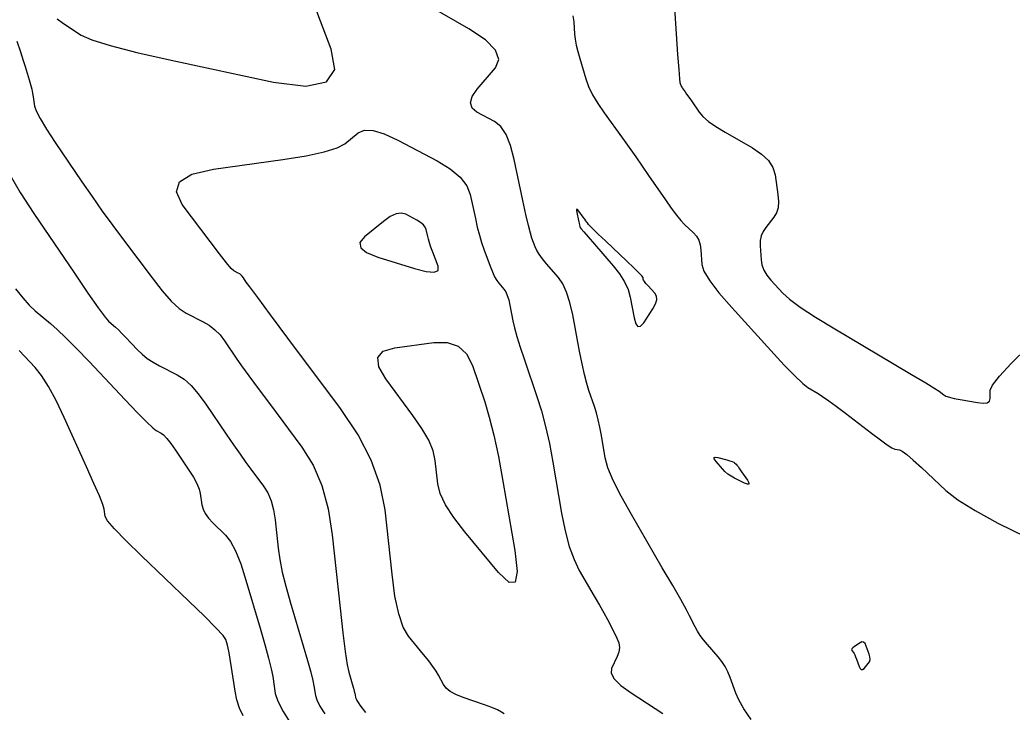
# Model space of a CAD drawing. Extents: x 2082232 to 2083549, y 592624 to 593832.
# Drawn here: x 2082618.4 to 2082677.8, y 593297.2 to 593338.6 of the extents above; entities that cross this region are included whole.
import ezdxf

# ---------------------------------------------------------------- set-up
doc = ezdxf.new("R2010")
doc.units = 0
doc.layers.add('DT_X_Contour_Major', color=7, linetype='Continuous')
doc.layers.add('DT_X_Contour_Minor', color=7, linetype='Continuous')

msp = doc.modelspace()

# ---------------------------------------------------------------- linework, layer by layer
at = {"layer": 'DT_X_Contour_Major'}
msp.add_lwpolyline([(2082618.138, 593322.537), (2082618.562, 593321.996), (2082618.953, 593321.559), (2082619.312, 593321.224), (2082620.227, 593320.468), (2082620.629, 593320.113), (2082621.147, 593319.614), (2082621.781, 593318.972), (2082622.533, 593318.186), (2082624.692, 593315.898), (2082625.415, 593315.14), (2082625.965, 593314.581), (2082626.341, 593314.223), (2082626.545, 593314.064), (2082626.857, 593313.905), (2082626.997, 593313.797), (2082627.184, 593313.592), (2082627.419, 593313.289), (2082627.701, 593312.889), (2082628.515, 593311.692), (2082628.786, 593311.268), (2082628.99, 593310.892), (2082629.126, 593310.565), (2082629.194, 593310.287), (2082629.287, 593309.61), (2082629.354, 593309.353), (2082629.484, 593309.09), (2082629.678, 593308.822), (2082629.936, 593308.548), (2082630.71, 593307.809), (2082631.003, 593307.432), (2082631.304, 593306.856), (2082631.612, 593306.081), (2082631.927, 593305.107), (2082632.777, 593302.244), (2082633.063, 593301.257), (2082633.284, 593300.445), (2082633.439, 593299.807), (2082633.528, 593299.343), (2082633.68, 593298.337), (2082633.826, 593297.876), (2082634.15, 593297.245), (2082634.65, 593296.445)], dxfattribs=at)
at = {"layer": 'DT_X_Contour_Minor'}
for points in [[(2082657.433, 593341.557), (2082657.686, 593337.8), (2082657.77, 593336.562), (2082657.834, 593335.664), (2082657.879, 593335.107), (2082657.903, 593334.891), (2082657.939, 593334.769), (2082657.957, 593334.721), (2082657.981, 593334.671), (2082658.012, 593334.618), (2082658.051, 593334.561), (2082658.162, 593334.407), (2082658.22, 593334.325), (2082658.311, 593334.195), (2082658.435, 593334.016), (2082658.591, 593333.789), (2082659.051, 593333.118), (2082659.278, 593332.854), (2082659.616, 593332.565), (2082660.063, 593332.251), (2082660.621, 593331.911), (2082662.255, 593330.972), (2082662.799, 593330.607), (2082663.206, 593330.219), (2082663.476, 593329.808), (2082663.609, 593329.372), (2082663.779, 593328.179), (2082663.812, 593327.759), (2082663.783, 593327.393), (2082663.691, 593327.082), (2082663.537, 593326.825), (2082663.044, 593326.213), (2082662.884, 593325.973), (2082662.777, 593325.712), (2082662.72, 593325.429), (2082662.715, 593325.124), (2082662.77, 593324.283), (2082662.821, 593323.971), (2082662.935, 593323.663), (2082663.111, 593323.36), (2082663.348, 593323.062), (2082664.065, 593322.274), (2082664.462, 593321.919), (2082665.114, 593321.447), (2082666.023, 593320.857), (2082667.187, 593320.149), (2082670.634, 593318.104), (2082671.778, 593317.424), (2082672.624, 593316.915), (2082673.173, 593316.578), (2082673.425, 593316.413), (2082673.698, 593316.202), (2082673.837, 593316.125), (2082674.046, 593316.051), (2082674.328, 593315.979), (2082674.68, 593315.911), (2082675.715, 593315.733), (2082676.055, 593315.698), (2082676.297, 593315.728), (2082676.441, 593315.821), (2082676.488, 593315.978), (2082676.484, 593316.483), (2082676.623, 593316.786), (2082677.043, 593317.316), (2082677.744, 593318.072), (2082678.727, 593319.055)], [(2082620.629, 593338.705), (2082620.997, 593338.415), (2082622.055, 593337.726), (2082622.689, 593337.439), (2082623.799, 593337.093), (2082625.384, 593336.689), (2082627.445, 593336.227), (2082633.574, 593334.918), (2082635.514, 593334.673), (2082636.738, 593334.919), (2082637.245, 593335.658), (2082637.036, 593336.888), (2082635.523, 593340.826)], [(2082662.166, 593296.766), (2082661.736, 593297.416), (2082661.429, 593297.946), (2082661.246, 593298.355), (2082660.92, 593299.285), (2082660.783, 593299.624), (2082660.616, 593299.946), (2082660.419, 593300.248), (2082660.193, 593300.533), (2082659.551, 593301.267), (2082659.324, 593301.539), (2082659.127, 593301.804), (2082658.959, 593302.063), (2082658.82, 593302.315), (2082658.489, 593302.977), (2082658.293, 593303.344), (2082657.955, 593303.946), (2082657.474, 593304.783), (2082656.851, 593305.857), (2082654.999, 593309.033), (2082654.381, 593310.138), (2082653.914, 593311.072), (2082653.599, 593311.834), (2082653.436, 593312.424), (2082653.205, 593313.77), (2082653.113, 593314.256), (2082653.013, 593314.707), (2082652.904, 593315.122), (2082652.785, 593315.502), (2082652.457, 593316.465), (2082652.33, 593316.883), (2082652.194, 593317.414), (2082652.051, 593318.057), (2082651.9, 593318.813), (2082651.486, 593320.98), (2082651.317, 593321.729), (2082651.119, 593322.353), (2082650.893, 593322.851), (2082650.639, 593323.222), (2082649.922, 593324.046), (2082649.678, 593324.34), (2082649.482, 593324.607), (2082649.336, 593324.846), (2082649.238, 593325.057), (2082649.043, 593325.581), (2082648.955, 593325.869), (2082648.837, 593326.338), (2082648.688, 593326.989), (2082648.509, 593327.821), (2082647.992, 593330.283), (2082647.773, 593331.117), (2082647.503, 593331.773), (2082647.183, 593332.251), (2082646.812, 593332.55), (2082645.756, 593333.11), (2082645.46, 593333.353), (2082645.364, 593333.664), (2082645.469, 593334.041), (2082645.775, 593334.486), (2082646.856, 593335.761), (2082647.061, 593336.266), (2082646.865, 593336.825), (2082646.269, 593337.438), (2082645.272, 593338.104), (2082642.079, 593339.953)], [(2082651.498, 593338.884), (2082651.549, 593338.524), (2082651.599, 593337.777), (2082651.632, 593337.475), (2082651.695, 593337.131), (2082651.787, 593336.745), (2082651.909, 593336.316), (2082652.271, 593335.115), (2082652.442, 593334.65), (2082652.681, 593334.156), (2082652.988, 593333.632), (2082653.365, 593333.078), (2082654.461, 593331.562), (2082654.867, 593330.996), (2082655.265, 593330.435), (2082655.654, 593329.878), (2082656.035, 593329.327), (2082657.039, 593327.864), (2082657.393, 593327.36), (2082657.703, 593326.947), (2082657.969, 593326.624), (2082658.19, 593326.392), (2082658.721, 593325.893), (2082658.898, 593325.688), (2082659.03, 593325.449), (2082659.118, 593325.175), (2082659.161, 593324.867), (2082659.218, 593323.999), (2082659.346, 593323.594), (2082659.689, 593323.028), (2082660.245, 593322.303), (2082661.015, 593321.418), (2082663.355, 593318.844), (2082664.152, 593317.983), (2082664.786, 593317.329), (2082665.258, 593316.882), (2082665.569, 593316.642), (2082666.18, 593316.28), (2082666.453, 593316.104), (2082666.817, 593315.85), (2082667.27, 593315.516), (2082667.813, 593315.104), (2082669.38, 593313.899), (2082669.907, 593313.501), (2082670.314, 593313.211), (2082670.601, 593313.03), (2082670.768, 593312.958), (2082671.052, 593312.909), (2082671.214, 593312.829), (2082671.487, 593312.626), (2082671.871, 593312.299), (2082672.365, 593311.849), (2082673.832, 593310.483), (2082674.543, 593309.925), (2082675.577, 593309.274), (2082676.934, 593308.531), (2082678.613, 593307.695)], [(2082618.215, 593337.365), (2082618.425, 593336.715), (2082618.588, 593336.207), (2082618.703, 593335.839), (2082618.949, 593335.048), (2082619.033, 593334.762), (2082619.101, 593334.498), (2082619.153, 593334.256), (2082619.188, 593334.037), (2082619.261, 593333.482), (2082619.36, 593333.189), (2082619.601, 593332.728), (2082619.985, 593332.099), (2082620.513, 593331.301), (2082622.109, 593328.948), (2082622.712, 593328.069), (2082623.327, 593327.197), (2082623.953, 593326.331), (2082624.589, 593325.473), (2082626.301, 593323.191), (2082626.91, 593322.419), (2082627.455, 593321.812), (2082627.934, 593321.37), (2082628.348, 593321.094), (2082629.365, 593320.577), (2082629.732, 593320.36), (2082630.068, 593320.095), (2082630.374, 593319.783), (2082630.651, 593319.423), (2082631.347, 593318.399), (2082631.666, 593317.941), (2082632.103, 593317.333), (2082632.658, 593316.577), (2082633.33, 593315.672), (2082635.278, 593313.061), (2082635.94, 593311.998), (2082636.463, 593310.77), (2082636.847, 593309.376), (2082637.094, 593307.815), (2082637.566, 593303.434), (2082637.731, 593301.962), (2082637.871, 593300.835), (2082637.988, 593300.052), (2082638.079, 593299.612), (2082638.291, 593298.899), (2082638.361, 593298.657), (2082638.414, 593298.468), (2082638.45, 593298.33), (2082638.468, 593298.245), (2082638.492, 593298.086), (2082638.515, 593298.013), (2082638.566, 593297.913), (2082638.645, 593297.787), (2082638.752, 593297.634), (2082639.075, 593297.191)], [(2082647.393, 593297.113), (2082647.234, 593297.219), (2082646.984, 593297.343), (2082646.641, 593297.485), (2082646.208, 593297.645), (2082644.929, 593298.097), (2082644.495, 593298.272), (2082644.154, 593298.457), (2082643.906, 593298.654), (2082643.75, 593298.862), (2082643.457, 593299.43), (2082643.318, 593299.668), (2082643.123, 593299.954), (2082642.87, 593300.288), (2082642.561, 593300.67), (2082641.659, 593301.755), (2082641.343, 593302.292), (2082641.073, 593303.089), (2082640.849, 593304.146), (2082640.67, 593305.464), (2082640.254, 593309.323), (2082639.97, 593310.787), (2082639.43, 593312.285), (2082638.634, 593313.816), (2082637.582, 593315.381), (2082634.436, 593319.599), (2082633.395, 593320.995), (2082632.634, 593322.019), (2082632.151, 593322.671), (2082631.947, 593322.951), (2082631.776, 593323.203), (2082631.708, 593323.292), (2082631.633, 593323.369), (2082631.55, 593323.434), (2082631.46, 593323.487), (2082631.209, 593323.614), (2082631.049, 593323.76), (2082630.757, 593324.101), (2082630.332, 593324.639), (2082629.774, 593325.372), (2082628.111, 593327.588), (2082627.76, 593328.342), (2082627.954, 593328.945), (2082628.692, 593329.395), (2082629.976, 593329.693), (2082634.124, 593330.284), (2082635.523, 593330.509), (2082636.609, 593330.74), (2082637.381, 593330.978), (2082637.841, 593331.222), (2082638.648, 593331.881), (2082639.023, 593332.039), (2082639.543, 593332.018), (2082640.207, 593331.818), (2082641.017, 593331.44), (2082643.369, 593330.194), (2082644.154, 593329.718), (2082644.748, 593329.224), (2082645.149, 593328.713), (2082645.358, 593328.184), (2082645.659, 593326.751), (2082645.776, 593326.233), (2082645.899, 593325.754), (2082646.03, 593325.315), (2082646.168, 593324.914), (2082646.545, 593323.899), (2082646.684, 593323.55), (2082646.815, 593323.262), (2082646.941, 593323.036), (2082647.059, 593322.873), (2082647.367, 593322.519), (2082647.476, 593322.359), (2082647.574, 593322.145), (2082647.658, 593321.877), (2082647.731, 593321.556), (2082647.909, 593320.625), (2082648.002, 593320.217), (2082648.148, 593319.692), (2082648.348, 593319.049), (2082648.6, 593318.289), (2082649.344, 593316.104), (2082649.613, 593315.245), (2082649.861, 593314.304), (2082650.089, 593313.282), (2082650.296, 593312.179), (2082650.821, 593309.129), (2082651.035, 593308.056), (2082651.284, 593307.126), (2082651.567, 593306.338), (2082651.885, 593305.692), (2082652.779, 593304.158), (2082653.091, 593303.618), (2082653.355, 593303.15), (2082653.572, 593302.752), (2082653.741, 593302.425), (2082654.13, 593301.648), (2082654.241, 593301.36), (2082654.283, 593301.079), (2082654.256, 593300.805), (2082654.16, 593300.538), (2082653.812, 593299.834), (2082653.787, 593299.545), (2082653.974, 593299.206), (2082654.372, 593298.817), (2082654.981, 593298.379), (2082656.887, 593297.142)], [(2082617.819, 593329.348), (2082618.416, 593328.301), (2082619.223, 593327.055), (2082621.655, 593323.471), (2082622.467, 593322.283), (2082623.078, 593321.409), (2082623.489, 593320.848), (2082623.699, 593320.6), (2082623.993, 593320.358), (2082624.122, 593320.244), (2082624.288, 593320.084), (2082624.492, 593319.877), (2082624.733, 593319.625), (2082625.426, 593318.891), (2082625.703, 593318.624), (2082626.016, 593318.376), (2082626.363, 593318.146), (2082626.745, 593317.934), (2082627.81, 593317.394), (2082628.217, 593317.132), (2082628.639, 593316.753), (2082629.074, 593316.257), (2082629.525, 593315.642), (2082630.746, 593313.847), (2082631.181, 593313.21), (2082631.573, 593312.648), (2082631.921, 593312.16), (2082632.224, 593311.746), (2082632.974, 593310.74), (2082633.229, 593310.331), (2082633.43, 593309.858), (2082633.578, 593309.321), (2082633.673, 593308.72), (2082633.855, 593307.033), (2082633.951, 593306.357), (2082634.103, 593305.594), (2082634.311, 593304.743), (2082634.574, 593303.806), (2082635.35, 593301.191), (2082635.609, 593300.306), (2082635.803, 593299.611), (2082635.933, 593299.107), (2082635.998, 593298.794), (2082636.086, 593298.212), (2082636.17, 593297.944), (2082636.358, 593297.579), (2082636.648, 593297.116)], [(2082643.11, 593324.74), (2082643.002, 593325.038), (2082642.916, 593325.294), (2082642.852, 593325.508), (2082642.809, 593325.681), (2082642.724, 593326.085), (2082642.665, 593326.234), (2082642.552, 593326.378), (2082642.385, 593326.517), (2082642.163, 593326.652), (2082641.5, 593327.003), (2082641.229, 593327.075), (2082640.915, 593327.028), (2082640.556, 593326.861), (2082640.154, 593326.574), (2082639.022, 593325.65), (2082638.753, 593325.315), (2082638.797, 593325.003), (2082639.152, 593324.713), (2082639.82, 593324.446), (2082642.016, 593323.763), (2082642.722, 593323.579), (2082643.192, 593323.539), (2082643.427, 593323.642), (2082643.426, 593323.889), (2082643.11, 593324.74)], [(2082655.163, 593320.815), (2082655.265, 593320.453), (2082655.396, 593320.282), (2082655.555, 593320.304), (2082655.744, 593320.518), (2082656.285, 593321.344), (2082656.445, 593321.636), (2082656.516, 593321.89), (2082656.5, 593322.108), (2082656.397, 593322.288), (2082656.004, 593322.72), (2082655.875, 593322.866), (2082655.782, 593322.982), (2082655.725, 593323.067), (2082655.705, 593323.121), (2082655.698, 593323.223), (2082655.636, 593323.314), (2082655.453, 593323.508), (2082655.151, 593323.806), (2082654.729, 593324.207), (2082653.443, 593325.417), (2082653.019, 593325.818), (2082652.708, 593326.114), (2082652.512, 593326.306), (2082652.431, 593326.394), (2082652.367, 593326.488), (2082652.333, 593326.536), (2082652.281, 593326.609), (2082652.21, 593326.708), (2082652.12, 593326.833), (2082651.856, 593327.199), (2082651.774, 593327.296), (2082651.726, 593327.314), (2082651.712, 593327.253), (2082651.733, 593327.113), (2082651.834, 593326.633), (2082651.867, 593326.474), (2082651.893, 593326.357), (2082651.91, 593326.281), (2082651.919, 593326.248), (2082651.931, 593326.214), (2082651.988, 593326.142), (2082652.149, 593325.953), (2082652.415, 593325.645), (2082652.785, 593325.219), (2082653.91, 593323.926), (2082654.29, 593323.444), (2082654.587, 593322.969), (2082654.8, 593322.5), (2082654.929, 593322.038), (2082655.163, 593320.815)], [(2082643.258, 593312.279), (2082643.132, 593312.843), (2082642.868, 593313.479), (2082642.465, 593314.188), (2082641.924, 593314.969), (2082640.298, 593317.15), (2082639.874, 593317.88), (2082639.821, 593318.436), (2082640.141, 593318.816), (2082640.832, 593319.022), (2082643.172, 593319.339), (2082643.974, 593319.341), (2082644.626, 593319.11), (2082645.129, 593318.646), (2082645.481, 593317.949), (2082646.219, 593315.78), (2082646.495, 593314.873), (2082646.769, 593313.78), (2082647.041, 593312.501), (2082647.31, 593311.035), (2082648.026, 593306.876), (2082648.166, 593305.626), (2082648.05, 593304.992), (2082647.679, 593304.975), (2082647.051, 593305.576), (2082645.035, 593308), (2082644.367, 593308.861), (2082643.873, 593309.627), (2082643.554, 593310.298), (2082643.41, 593310.873), (2082643.258, 593312.279)], [(2082631.766, 593296.993), (2082631.547, 593297.452), (2082631.383, 593297.942), (2082631.275, 593298.463), (2082631.059, 593299.892), (2082630.983, 593300.376), (2082630.918, 593300.759), (2082630.864, 593301.04), (2082630.821, 593301.219), (2082630.719, 593301.561), (2082630.553, 593301.8), (2082630.129, 593302.262), (2082629.449, 593302.947), (2082628.512, 593303.854), (2082625.669, 593306.57), (2082624.734, 593307.481), (2082624.059, 593308.178), (2082623.646, 593308.66), (2082623.494, 593308.927), (2082623.435, 593309.354), (2082623.353, 593309.632), (2082623.151, 593310.148), (2082622.828, 593310.901), (2082622.384, 593311.89), (2082621.041, 593314.846), (2082620.555, 593315.864), (2082620.104, 593316.701), (2082619.689, 593317.357), (2082619.308, 593317.832), (2082618.34, 593318.858)], [(2082660.068, 593312.22), (2082659.967, 593312.361), (2082659.952, 593312.445), (2082660.023, 593312.474), (2082660.18, 593312.447), (2082660.712, 593312.301), (2082660.891, 593312.249), (2082661.029, 593312.204), (2082661.125, 593312.164), (2082661.18, 593312.131), (2082661.272, 593312.051), (2082661.319, 593312), (2082661.389, 593311.909), (2082661.484, 593311.776), (2082661.603, 593311.602), (2082661.951, 593311.085), (2082662.038, 593310.929), (2082662.037, 593310.849), (2082661.948, 593310.845), (2082661.771, 593310.918), (2082661.181, 593311.213), (2082660.969, 593311.331), (2082660.777, 593311.463), (2082660.604, 593311.61), (2082660.451, 593311.771), (2082660.068, 593312.22)], [(2082669.061, 593301.169), (2082668.988, 593301.317), (2082668.902, 593301.398), (2082668.802, 593301.414), (2082668.689, 593301.364), (2082668.369, 593301.143), (2082668.268, 593301.065), (2082668.207, 593300.998), (2082668.184, 593300.941), (2082668.2, 593300.895), (2082668.295, 593300.787), (2082668.333, 593300.731), (2082668.377, 593300.645), (2082668.426, 593300.528), (2082668.48, 593300.381), (2082668.632, 593299.947), (2082668.694, 593299.818), (2082668.764, 593299.756), (2082668.844, 593299.761), (2082668.933, 593299.834), (2082669.183, 593300.116), (2082669.256, 593300.231), (2082669.29, 593300.365), (2082669.284, 593300.518), (2082669.237, 593300.688), (2082669.061, 593301.169)]]:
    msp.add_lwpolyline(points, dxfattribs=at)

doc.saveas('drawing.dxf')
